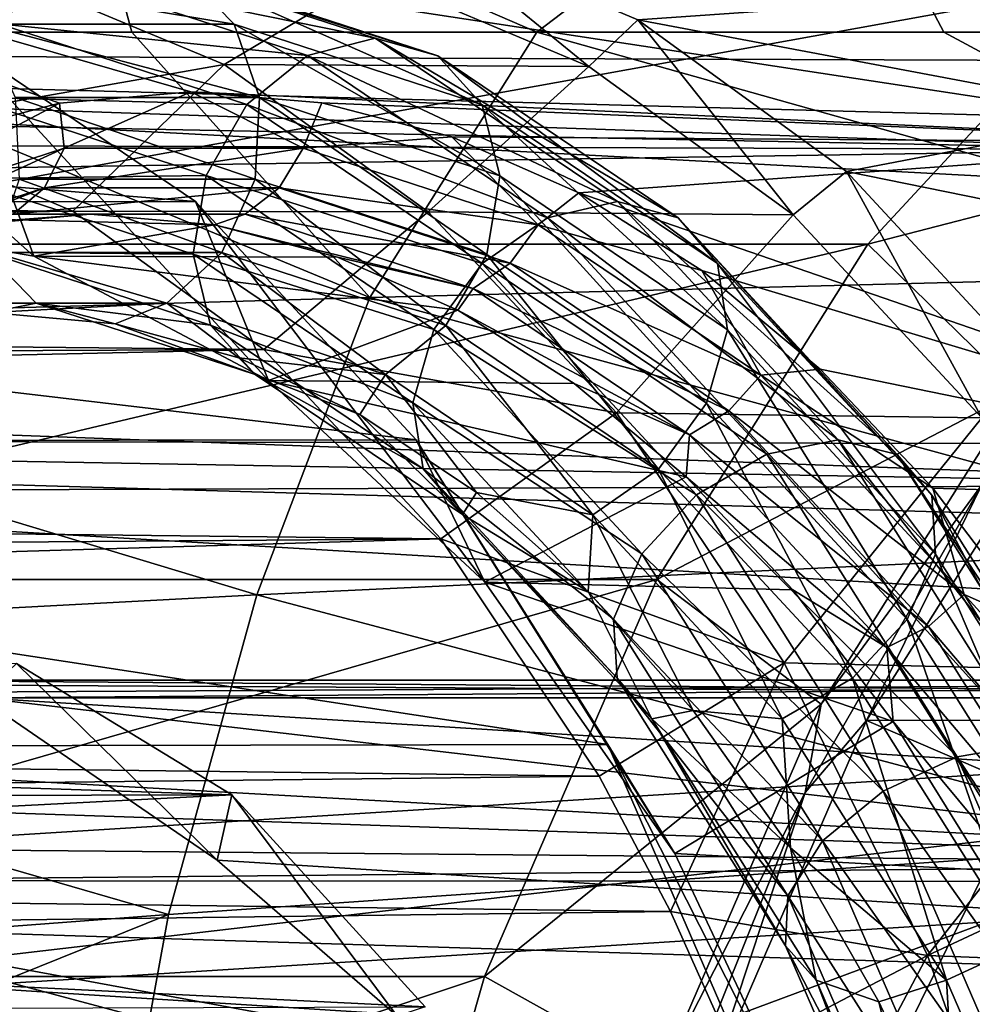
# Model space of a CAD drawing. Header units: metres. Extents: x -62 to 300, y -109 to 109.
# Tile 561 of 656: x 19.37 to 23.25, y 81.98 to 85.99. Entities that reach past the tile are written whole.
import ezdxf

# ---------------------------------------------------------------- set-up
doc = ezdxf.new("R2010")
doc.units = ezdxf.units.M
doc.layers.add('solid_500635', color=7, linetype='CONTINUOUS')

msp = doc.modelspace()

# ---------------------------------------------------------------- linework, layer by layer
at = {"layer": 'solid_500635'}
for points in [[(45.284416, 85.749969, 41.38866), (13.786213, 85.861916, 20.398926), (14.75779, 87.180328, 19.01137)], [(45.774132, 86.405113, 40.689274), (45.284416, 85.749969, 41.38866), (14.75779, 87.180328, 19.01137)], [(53.891048, 86.405159, 29.097116), (22.912306, 87.180328, 7.365515), (23.883883, 85.861916, 5.977959)], [(23.111261, 86.896255, 6.78439), (23.883883, 85.861916, 5.977959), (22.912306, 87.180328, 7.365515)], [(25.751873, 86.926674, 35.131981), (22.662125, 86.843613, 32.12516), (24.806189, 85.942436, 35.705383)], [(24.007668, 85.561462, 5.504189), (23.111261, 86.896255, 6.78439), (23.796761, 86.010376, 5.759778)], [(24.007668, 85.561462, 5.504189), (23.883883, 85.861916, 5.977959), (23.111261, 86.896255, 6.78439)], [(22.662125, 86.843613, 32.12516), (19.60792, 86.752777, 29.084585), (21.477915, 85.943077, 32.253216)], [(22.662125, 86.843613, 32.12516), (21.477915, 85.943077, 32.253216), (23.137787, 85.942902, 33.98703)], [(22.662125, 86.843613, 32.12516), (23.137787, 85.942902, 33.98703), (24.806189, 85.942436, 35.705383)], [(19.60792, 86.752777, 29.084585), (16.592623, 86.653954, 26.012072), (18.183853, 85.942154, 28.739462)], [(19.60792, 86.752777, 29.084585), (18.183853, 85.942154, 28.739462), (19.82659, 85.942833, 30.504011)], [(19.60792, 86.752777, 29.084585), (19.82659, 85.942833, 30.504011), (21.477915, 85.943077, 32.253216)], [(24.493191, 85.492897, 7.734545), (16.627766, 86.692307, 18.967535), (23.510683, 86.692307, 9.137711)], [(20.067253, 85.699829, 14.055439), (16.627766, 86.692307, 18.967535), (24.493191, 85.492897, 7.734545)], [(19.532404, 85.653267, 14.819282), (19.002319, 85.514015, 15.576322), (16.627766, 86.692307, 18.967535)], [(20.067253, 85.699829, 14.055439), (19.532404, 85.653267, 14.819282), (16.627766, 86.692307, 18.967535)], [(-2.72865, 86.390579, -10.952649), (23.289532, 86.628471, 7.711064), (24.127357, 85.464005, 6.514309)], [(-2.301803, 85.982353, -11.293748), (-2.72865, 86.390579, -10.952649), (24.127357, 85.464005, 6.514309)], [(21.691124, 85.803009, 11.387624), (20.993069, 86.371849, 12.733237), (20.812145, 86.174248, 12.642924)], [(23.514496, 86.107132, 9.132267), (20.993069, 86.371849, 12.733237), (21.890926, 85.99292, 11.450962)], [(21.691124, 85.803009, 11.387624), (21.890926, 85.99292, 11.450962), (20.993069, 86.371849, 12.733237)], [(18.059084, 86.257339, 11.518718), (18.430922, 85.199997, 12.90547), (19.426825, 85.028992, 11.483173)], [(19.09952, 85.918259, 10.03282), (18.059084, 86.257339, 11.518718), (19.426825, 85.028992, 11.483173)], [(19.779303, 86.257339, 12.723228), (20.81974, 85.918259, 11.23733), (19.51009, 86.184113, 12.543008)], [(21.074644, 85.846817, 11.440629), (20.81974, 85.918259, 11.23733), (19.779303, 86.257339, 12.723228)], [(21.074644, 85.846817, 11.440629), (19.779303, 86.257339, 12.723228), (20.041935, 86.183388, 12.915491)], [(18.256092, 85.977211, 13.877753), (18.459415, 86.184113, 14.043527), (19.51009, 86.184113, 12.543008)], [(19.284773, 85.977211, 12.408644), (18.256092, 85.977211, 13.877753), (19.51009, 86.184113, 12.543008)], [(18.764633, 85.558334, 11.339237), (20.203726, 85.810501, 10.374151), (19.328497, 86.176865, 11.624107)], [(18.991337, 86.183388, 14.4159), (19.216303, 85.975899, 14.549952), (20.244844, 85.975899, 13.081041)], [(20.041935, 86.183388, 12.915491), (18.991337, 86.183388, 14.4159), (20.244844, 85.975899, 13.081041)], [(19.284773, 85.977211, 12.408644), (19.51009, 86.184113, 12.543008), (20.542875, 85.847519, 11.068038)], [(20.812145, 86.174248, 12.642924), (19.328497, 86.176865, 11.624107), (20.203726, 85.810501, 10.374151)], [(20.81974, 85.918259, 11.23733), (20.542875, 85.847519, 11.068038), (19.51009, 86.184113, 12.543008)], [(20.041935, 86.183388, 12.915491), (20.244844, 85.975899, 13.081041), (21.255875, 85.6464, 11.637142)], [(21.074644, 85.846817, 11.440629), (20.041935, 86.183388, 12.915491), (21.255875, 85.6464, 11.637142)], [(17.905052, 85.077805, 20.630276), (22.827793, 85.078186, 24.076685), (23.817705, 86.146797, 22.662943)], [(18.895109, 86.146568, 19.216326), (17.905052, 85.077805, 20.630276), (23.817705, 86.146797, 22.662943)], [(21.691124, 85.803009, 11.387624), (20.812145, 86.174248, 12.642924), (20.203726, 85.810501, 10.374151)], [(23.817705, 86.146797, 22.662943), (22.827793, 85.078186, 24.076685), (24.364107, 85.47538, 22.637535)], [(23.945099, 85.605919, 8.517301), (23.514496, 86.107132, 9.132267), (21.890926, 85.99292, 11.450962)], [(-1.894141, 85.544899, -11.623657), (-2.301803, 85.982353, -11.293748), (24.127357, 85.464005, 6.514309)], [(19.149719, 85.677696, 12.347959), (19.284773, 85.977211, 12.408644), (20.295938, 85.647667, 10.964549)], [(19.216303, 85.975899, 14.549952), (19.350821, 85.676064, 14.610225), (20.34749, 85.676064, 13.186832)], [(20.244844, 85.975899, 13.081041), (19.216303, 85.975899, 14.549952), (20.34749, 85.676064, 13.186832)], [(20.295938, 85.647667, 10.964549), (19.284773, 85.977211, 12.408644), (20.542875, 85.847519, 11.068038)], [(20.244844, 85.975899, 13.081041), (20.34749, 85.676064, 13.186832), (21.32719, 85.356773, 11.787677)], [(21.255875, 85.6464, 11.637142), (20.244844, 85.975899, 13.081041), (21.32719, 85.356773, 11.787677)], [(22.523336, 85.197624, 10.199098), (21.890926, 85.99292, 11.450962), (21.691124, 85.803009, 11.387624)], [(23.945099, 85.605919, 8.517301), (21.890926, 85.99292, 11.450962), (22.740915, 85.374313, 10.237054)], [(22.523336, 85.197624, 10.199098), (22.740915, 85.374313, 10.237054), (21.890926, 85.99292, 11.450962)], [(18.183853, 85.942154, 28.739462), (16.713306, 84.742233, 28.482433), (20.797256, 84.860504, 32.793015)], [(19.82659, 85.942833, 30.504011), (18.183853, 85.942154, 28.739462), (20.797256, 84.860504, 32.793015)], [(21.477915, 85.943077, 32.253216), (19.82659, 85.942833, 30.504011), (20.797256, 84.860504, 32.793015)], [(21.477915, 85.943077, 32.253216), (20.797256, 84.860504, 32.793015), (24.951696, 84.967537, 37.033367)], [(23.137787, 85.942902, 33.98703), (21.477915, 85.943077, 32.253216), (24.951696, 84.967537, 37.033367)], [(24.806189, 85.942436, 35.705383), (23.137787, 85.942902, 33.98703), (24.951696, 84.967537, 37.033367)], [(11.812418, 85.916595, 4.923203), (19.09952, 85.918259, 10.03282), (20.086504, 85.251633, 8.62326)], [(12.801202, 85.247154, 3.511075), (11.812418, 85.916595, 4.923203), (20.086504, 85.251633, 8.62326)], [(19.09952, 85.918259, 10.03282), (19.426825, 85.028992, 11.483173), (20.384455, 84.52253, 10.115534)], [(20.086504, 85.251633, 8.62326), (19.09952, 85.918259, 10.03282), (20.384455, 84.52253, 10.115534)], [(20.81974, 85.918259, 11.23733), (21.806723, 85.251633, 9.827771), (20.542875, 85.847519, 11.068038)], [(22.054296, 85.185143, 10.04154), (21.806723, 85.251633, 9.827771), (20.81974, 85.918259, 11.23733)], [(22.054296, 85.185143, 10.04154), (20.81974, 85.918259, 11.23733), (21.074644, 85.846817, 11.440629)], [(44.412292, 84.229454, 42.634182), (12.952354, 84.282684, 21.589798), (13.786213, 85.861916, 20.398926)], [(44.829315, 85.022903, 42.038612), (44.412292, 84.229454, 42.634182), (13.786213, 85.861916, 20.398926)], [(45.284416, 85.749969, 41.38866), (44.829315, 85.022903, 42.038612), (13.786213, 85.861916, 20.398926)], [(20.295938, 85.647667, 10.964549), (20.542875, 85.847519, 11.068038), (21.5226, 85.185799, 9.668846)], [(21.806723, 85.251633, 9.827771), (21.5226, 85.185799, 9.668846), (20.542875, 85.847519, 11.068038)], [(21.074644, 85.846817, 11.440629), (21.255875, 85.6464, 11.637142), (22.214962, 84.998619, 10.267424)], [(22.054296, 85.185143, 10.04154), (21.074644, 85.846817, 11.440629), (22.214962, 84.998619, 10.267424)], [(19.586954, 85.212563, 10.164844), (20.203726, 85.810501, 10.374151), (18.764633, 85.558334, 11.339237)], [(19.586954, 85.212563, 10.164844), (21.035295, 85.20993, 9.186547), (20.203726, 85.810501, 10.374151)], [(21.691124, 85.803009, 11.387624), (20.203726, 85.810501, 10.374151), (21.035295, 85.20993, 9.186547)], [(22.523336, 85.197624, 10.199098), (21.691124, 85.803009, 11.387624), (21.035295, 85.20993, 9.186547)], [(19.550699, 85.469376, 14.726799), (19.532404, 85.653267, 14.819282), (20.067253, 85.699829, 14.055439)], [(19.550699, 85.469376, 14.726799), (20.067253, 85.699829, 14.055439), (20.525398, 85.469376, 13.334785)], [(20.602123, 85.653946, 13.291565), (20.067253, 85.699829, 14.055439), (24.493191, 85.492897, 7.734545)], [(20.525398, 85.469376, 13.334785), (20.067253, 85.699829, 14.055439), (20.602123, 85.653946, 13.291565)], [(18.592596, 85.157127, 16.095112), (19.002319, 85.514015, 15.576322), (19.532404, 85.653267, 14.819282)], [(18.592596, 85.157127, 16.095112), (19.532404, 85.653267, 14.819282), (19.550699, 85.469376, 14.726799)], [(19.131729, 85.345016, 12.372996), (19.149719, 85.677696, 12.347959), (20.129589, 85.358353, 10.948559)], [(20.129589, 85.358353, 10.948559), (19.149719, 85.677696, 12.347959), (20.295938, 85.647667, 10.964549)], [(19.350821, 85.676064, 14.610225), (19.368196, 85.343384, 14.584757), (20.329502, 85.343384, 13.21187)], [(20.34749, 85.676064, 13.186832), (19.350821, 85.676064, 14.610225), (20.329502, 85.343384, 13.21187)], [(20.34749, 85.676064, 13.186832), (20.329502, 85.343384, 13.21187), (21.274439, 85.035423, 11.862359)], [(21.32719, 85.356773, 11.787677), (20.34749, 85.676064, 13.186832), (21.274439, 85.035423, 11.862359)], [(20.525398, 85.469376, 13.334785), (20.602123, 85.653946, 13.291565), (21.132277, 85.515366, 12.534429)], [(21.132277, 85.515366, 12.534429), (20.602123, 85.653946, 13.291565), (24.493191, 85.492897, 7.734545)], [(20.129589, 85.358353, 10.948559), (20.295938, 85.647667, 10.964549), (21.255156, 84.999794, 9.594645)], [(21.255156, 84.999794, 9.594645), (20.295938, 85.647667, 10.964549), (21.5226, 85.185799, 9.668846)], [(21.255875, 85.6464, 11.637142), (21.32719, 85.356773, 11.787677), (22.256557, 84.729065, 10.460402)], [(22.214962, 84.998619, 10.267424), (21.255875, 85.6464, 11.637142), (22.256557, 84.729065, 10.460402)], [(24.351368, 85.047462, 7.937088), (23.945099, 85.605919, 8.517301), (22.740915, 85.374313, 10.237054)], [(19.586954, 85.212563, 10.164844), (18.764633, 85.558334, 11.339237), (-4.004387, 85.387337, -5.613547)], [(-1.499035, 85.070145, -11.945883), (-1.894141, 85.544899, -11.623657), (24.127357, 85.464005, 6.514309)], [(20.525398, 85.469376, 13.334785), (21.132277, 85.515366, 12.534429), (21.4835, 85.157127, 11.966473)], [(21.649763, 85.287003, 11.79538), (21.132277, 85.515366, 12.534429), (24.493191, 85.492897, 7.734545)], [(21.4835, 85.157127, 11.966473), (21.132277, 85.515366, 12.534429), (21.649763, 85.287003, 11.79538)], [(21.649763, 85.287003, 11.79538), (24.493191, 85.492897, 7.734545), (25.341614, 84.013763, 6.522871)], [(-1.499035, 85.070145, -11.945883), (24.127357, 85.464005, 6.514309), (24.855572, 84.094559, 5.474097)], [(19.550699, 85.469376, 14.726799), (19.470392, 85.307716, 14.652281), (18.529181, 85.000969, 15.99647)], [(18.592596, 85.157127, 16.095112), (19.550699, 85.469376, 14.726799), (18.529181, 85.000969, 15.99647)], [(20.525398, 85.469376, 13.334785), (20.427906, 85.307716, 13.284808), (19.470392, 85.307716, 14.652281)], [(19.550699, 85.469376, 14.726799), (20.525398, 85.469376, 13.334785), (19.470392, 85.307716, 14.652281)], [(20.525398, 85.469376, 13.334785), (21.4835, 85.157127, 11.966473), (20.427906, 85.307716, 13.284808)], [(22.827793, 85.078186, 24.076685), (23.440697, 84.478302, 23.956303), (24.364107, 85.47538, 22.637535)], [(19.586954, 85.212563, 10.164844), (-4.004387, 85.387337, -5.613547), (-3.577509, 85.166283, -6.223191)], [(23.293028, 84.369514, 9.09984), (22.740915, 85.374313, 10.237054), (22.523336, 85.197624, 10.199098)], [(24.351368, 85.047462, 7.937088), (22.740915, 85.374313, 10.237054), (23.52545, 84.529396, 9.116622)], [(23.293028, 84.369514, 9.09984), (23.52545, 84.529396, 9.116622), (22.740915, 85.374313, 10.237054)], [(20.076838, 85.037003, 11.023241), (19.131729, 85.345016, 12.372996), (20.129589, 85.358353, 10.948559)], [(19.234375, 85.045181, 12.478787), (19.131729, 85.345016, 12.372996), (20.076838, 85.037003, 11.023241)], [(19.368196, 85.343384, 14.584757), (19.26498, 85.043869, 14.478603), (20.194448, 85.043869, 13.151185)], [(20.329502, 85.343384, 13.21187), (19.368196, 85.343384, 14.584757), (20.194448, 85.043869, 13.151185)], [(20.076838, 85.037003, 11.023241), (20.129589, 85.358353, 10.948559), (21.059118, 84.730537, 9.621054)], [(21.059118, 84.730537, 9.621054), (20.129589, 85.358353, 10.948559), (21.255156, 84.999794, 9.594645)], [(20.329502, 85.343384, 13.21187), (20.194448, 85.043869, 13.151185), (21.108089, 84.746109, 11.84637)], [(21.274439, 85.035423, 11.862359), (20.329502, 85.343384, 13.21187), (21.108089, 84.746109, 11.84637)], [(21.32719, 85.356773, 11.787677), (21.274439, 85.035423, 11.862359), (22.17083, 84.429985, 10.58218)], [(22.256557, 84.729065, 10.460402), (21.32719, 85.356773, 11.787677), (22.17083, 84.429985, 10.58218)], [(19.470392, 85.307716, 14.652281), (19.343069, 85.199783, 14.550919), (18.413136, 84.896713, 15.879001)], [(18.529181, 85.000969, 15.99647), (19.470392, 85.307716, 14.652281), (18.413136, 84.896713, 15.879001)], [(20.427906, 85.307716, 13.284808), (20.28911, 85.199783, 13.199832), (19.343069, 85.199783, 14.550919)], [(19.470392, 85.307716, 14.652281), (20.427906, 85.307716, 13.284808), (19.343069, 85.199783, 14.550919)], [(20.427906, 85.307716, 13.284808), (21.369118, 85.000969, 11.940619), (20.28911, 85.199783, 13.199832)], [(21.4835, 85.157127, 11.966473), (21.369118, 85.000969, 11.940619), (20.427906, 85.307716, 13.284808)], [(12.801202, 85.247154, 3.511075), (20.086504, 85.251633, 8.62326), (20.986423, 84.280174, 7.338042)], [(20.086504, 85.251633, 8.62326), (20.384455, 84.52253, 10.115534), (21.267014, 83.700081, 8.855111)], [(20.986423, 84.280174, 7.338042), (20.086504, 85.251633, 8.62326), (21.267014, 83.700081, 8.855111)], [(21.4835, 85.157127, 11.966473), (21.649763, 85.287003, 11.79538), (22.151621, 84.970581, 11.078652)], [(21.806723, 85.251633, 9.827771), (22.706644, 84.280174, 8.542552), (21.5226, 85.185799, 9.668846)], [(22.151621, 84.970581, 11.078652), (21.649763, 85.287003, 11.79538), (25.341614, 84.013763, 6.522871)], [(22.947533, 84.220901, 8.765866), (22.706644, 84.280174, 8.542552), (21.806723, 85.251633, 9.827771)], [(22.947533, 84.220901, 8.765866), (21.806723, 85.251633, 9.827771), (22.054296, 85.185143, 10.04154)], [(19.586954, 85.212563, 10.164844), (-3.577509, 85.166283, -6.223191), (-3.165653, 84.885925, -6.811382)], [(20.365499, 84.648453, 9.052946), (19.586954, 85.212563, 10.164844), (-3.165653, 84.885925, -6.811382)], [(13.702264, 84.271873, 2.224225), (12.801202, 85.247154, 3.511075), (20.986423, 84.280174, 7.338042)], [(20.365499, 84.648453, 9.052946), (21.035295, 85.20993, 9.186547), (19.586954, 85.212563, 10.164844)], [(17.435019, 85.028992, 14.327766), (19.15111, 85.155731, 14.492105), (19.657766, 85.199997, 13.768523)], [(18.430922, 85.199997, 12.90547), (17.435019, 85.028992, 14.327766), (19.657766, 85.199997, 13.768523)], [(18.430922, 85.199997, 12.90547), (19.657766, 85.199997, 13.768523), (20.164446, 85.15638, 13.04491)], [(19.426825, 85.028992, 11.483173), (18.430922, 85.199997, 12.90547), (20.164446, 85.15638, 13.04491)], [(19.343069, 85.199783, 14.550919), (19.657766, 85.199997, 13.768523), (19.15111, 85.155731, 14.492105)], [(19.343069, 85.199783, 14.550919), (20.28911, 85.199783, 13.199832), (19.657766, 85.199997, 13.768523)], [(20.28911, 85.199783, 13.199832), (20.164446, 85.15638, 13.04491), (19.657766, 85.199997, 13.768523)], [(20.28911, 85.199783, 13.199832), (21.219044, 84.896713, 11.87175), (20.164446, 85.15638, 13.04491)], [(21.369118, 85.000969, 11.940619), (21.219044, 84.896713, 11.87175), (20.28911, 85.199783, 13.199832)], [(20.365499, 84.648453, 9.052946), (21.802734, 84.389946, 8.09053), (21.035295, 85.20993, 9.186547)], [(22.523336, 85.197624, 10.199098), (21.035295, 85.20993, 9.186547), (21.802734, 84.389946, 8.09053)], [(21.255156, 84.999794, 9.594645), (21.5226, 85.185799, 9.668846), (22.415903, 84.221481, 8.393079)], [(22.706644, 84.280174, 8.542552), (22.415903, 84.221481, 8.393079), (21.5226, 85.185799, 9.668846)], [(23.293028, 84.369514, 9.09984), (22.523336, 85.197624, 10.199098), (21.802734, 84.389946, 8.09053)], [(22.054296, 85.185143, 10.04154), (22.214962, 84.998619, 10.267424), (23.089445, 84.054619, 9.018531)], [(22.947533, 84.220901, 8.765866), (22.054296, 85.185143, 10.04154), (23.089445, 84.054619, 9.018531)], [(19.426825, 85.028992, 11.483173), (20.164446, 85.15638, 13.04491), (20.665815, 85.025414, 12.328879)], [(21.219044, 84.896713, 11.87175), (20.665815, 85.025414, 12.328879), (20.164446, 85.15638, 13.04491)], [(21.4835, 85.157127, 11.966473), (22.39238, 84.543251, 10.668458), (21.369118, 85.000969, 11.940619)], [(21.4835, 85.157127, 11.966473), (22.151621, 84.970581, 11.078652), (22.39238, 84.543251, 10.668458)], [(-1.116693, 84.554817, -12.259516), (-1.499035, 85.070145, -11.945883), (24.855572, 84.094559, 5.474097)], [(17.044989, 83.710869, 21.858574), (21.967361, 83.710655, 25.305508), (22.827793, 85.078186, 24.076685)], [(17.905052, 85.077805, 20.630276), (17.044989, 83.710869, 21.858574), (22.827793, 85.078186, 24.076685)], [(22.827793, 85.078186, 24.076685), (21.967361, 83.710655, 25.305508), (23.440697, 84.478302, 23.956303)], [(19.437286, 84.8377, 12.644338), (18.529734, 84.8377, 13.940456), (19.234375, 85.045181, 12.478787)], [(19.26498, 85.043869, 14.478603), (19.061655, 84.836975, 14.312829), (19.96913, 84.836975, 13.016821)], [(20.148155, 84.747375, 11.173776), (19.234375, 85.045181, 12.478787), (20.076838, 85.037003, 11.023241)], [(19.437286, 84.8377, 12.644338), (19.234375, 85.045181, 12.478787), (20.148155, 84.747375, 11.173776)], [(20.194448, 85.043869, 13.151185), (19.26498, 85.043869, 14.478603), (19.96913, 84.836975, 13.016821)], [(19.426825, 85.028992, 11.483173), (20.665815, 85.025414, 12.328879), (21.156179, 84.808968, 11.628568)], [(20.384455, 84.52253, 10.115534), (19.426825, 85.028992, 11.483173), (21.156179, 84.808968, 11.628568)], [(20.194448, 85.043869, 13.151185), (19.96913, 84.836975, 13.016821), (20.861153, 84.546257, 11.74288)], [(20.973391, 84.43145, 9.742831), (20.076838, 85.037003, 11.023241), (21.059118, 84.730537, 9.621054)], [(20.148155, 84.747375, 11.173776), (20.076838, 85.037003, 11.023241), (20.973391, 84.43145, 9.742831)], [(21.108089, 84.746109, 11.84637), (20.194448, 85.043869, 13.151185), (20.861153, 84.546257, 11.74288)], [(21.219044, 84.896713, 11.87175), (21.156179, 84.808968, 11.628568), (20.665815, 85.025414, 12.328879)], [(21.274439, 85.035423, 11.862359), (21.108089, 84.746109, 11.84637), (21.974792, 84.160728, 10.608589)], [(22.17083, 84.429985, 10.58218), (21.274439, 85.035423, 11.862359), (21.974792, 84.160728, 10.608589)], [(21.059118, 84.730537, 9.621054), (21.255156, 84.999794, 9.594645), (22.129759, 84.055664, 8.345583)], [(21.369118, 85.000969, 11.940619), (22.261974, 84.397926, 10.665489), (21.219044, 84.896713, 11.87175)], [(22.129759, 84.055664, 8.345583), (21.255156, 84.999794, 9.594645), (22.415903, 84.221481, 8.393079)], [(22.39238, 84.543251, 10.668458), (22.261974, 84.397926, 10.665489), (21.369118, 85.000969, 11.940619)], [(22.6336, 84.568855, 10.390315), (22.151621, 84.970581, 11.078652), (25.341614, 84.013763, 6.522871)], [(22.39238, 84.543251, 10.668458), (22.151621, 84.970581, 11.078652), (22.6336, 84.568855, 10.390315)], [(22.214962, 84.998619, 10.267424), (22.256557, 84.729065, 10.460402), (23.103943, 83.814316, 9.250211)], [(23.089445, 84.054619, 9.018531), (22.214962, 84.998619, 10.267424), (23.103943, 83.814316, 9.250211)], [(24.951696, 84.967537, 37.033367), (20.797256, 84.860504, 32.793015), (24.511662, 83.846779, 37.589207)], [(21.219044, 84.896713, 11.87175), (22.1012, 84.300888, 10.611898), (21.156179, 84.808968, 11.628568)], [(22.261974, 84.397926, 10.665489), (22.1012, 84.300888, 10.611898), (21.219044, 84.896713, 11.87175)], [(20.365499, 84.648453, 9.052946), (-3.165653, 84.885925, -6.811382), (-2.765094, 84.544151, -7.38344)], [(20.797256, 84.860504, 32.793015), (16.713306, 84.742233, 28.482433), (20.336916, 83.647575, 33.376198)], [(20.797256, 84.860504, 32.793015), (20.336916, 83.647575, 33.376198), (24.511662, 83.846779, 37.589207)], [(19.250072, 84.800003, 13.479046), (18.529734, 84.8377, 13.940456), (19.437286, 84.8377, 12.644338)], [(19.96913, 84.836975, 13.016821), (19.061655, 84.836975, 14.312829), (19.250072, 84.800003, 13.479046)], [(19.759691, 84.753433, 12.751236), (19.250072, 84.800003, 13.479046), (19.437286, 84.8377, 12.644338)], [(19.96913, 84.836975, 13.016821), (19.250072, 84.800003, 13.479046), (19.759691, 84.753433, 12.751236)], [(20.329386, 84.546959, 11.370289), (19.437286, 84.8377, 12.644338), (20.148155, 84.747375, 11.173776)], [(19.759691, 84.753433, 12.751236), (19.437286, 84.8377, 12.644338), (20.329386, 84.546959, 11.370289)], [(19.96913, 84.836975, 13.016821), (19.759691, 84.753433, 12.751236), (20.263725, 84.614258, 12.031401)], [(20.861153, 84.546257, 11.74288), (19.96913, 84.836975, 13.016821), (20.263725, 84.614258, 12.031401)], [(20.384455, 84.52253, 10.115534), (21.156179, 84.808968, 11.628568), (21.631336, 84.509346, 10.949974)], [(22.1012, 84.300888, 10.611898), (21.631336, 84.509346, 10.949974), (21.156179, 84.808968, 11.628568)], [(16.713306, 84.742233, 28.482433), (16.230354, 83.42955, 29.094746), (20.336916, 83.647575, 33.376198)], [(20.263725, 84.614258, 12.031401), (19.759691, 84.753433, 12.751236), (20.329386, 84.546959, 11.370289)], [(21.014988, 84.161903, 9.93581), (20.148155, 84.747375, 11.173776), (20.973391, 84.43145, 9.742831)], [(20.329386, 84.546959, 11.370289), (20.148155, 84.747375, 11.173776), (21.014988, 84.161903, 9.93581)], [(21.108089, 84.746109, 11.84637), (20.861153, 84.546257, 11.74288), (21.707348, 83.974724, 10.534389)], [(20.973391, 84.43145, 9.742831), (21.059118, 84.730537, 9.621054), (21.906652, 83.815628, 8.41065)], [(21.906652, 83.815628, 8.41065), (21.059118, 84.730537, 9.621054), (22.129759, 84.055664, 8.345583)], [(21.974792, 84.160728, 10.608589), (21.108089, 84.746109, 11.84637), (21.707348, 83.974724, 10.534389)], [(22.256557, 84.729065, 10.460402), (22.17083, 84.429985, 10.58218), (22.98815, 83.547691, 9.414928)], [(23.103943, 83.814316, 9.250211), (22.256557, 84.729065, 10.460402), (22.98815, 83.547691, 9.414928)], [(20.365499, 84.648453, 9.052946), (-2.765094, 84.544151, -7.38344), (-2.382641, 84.147453, -7.92964)], [(21.086514, 83.875786, 8.023195), (20.365499, 84.648453, 9.052946), (-2.382641, 84.147453, -7.92964)], [(20.756655, 84.38398, 11.327425), (20.263725, 84.614258, 12.031401), (20.329386, 84.546959, 11.370289)], [(20.861153, 84.546257, 11.74288), (20.263725, 84.614258, 12.031401), (20.756655, 84.38398, 11.327425)], [(21.086514, 83.875786, 8.023195), (21.802734, 84.389946, 8.09053), (20.365499, 84.648453, 9.052946)], [(22.39238, 84.543251, 10.668458), (22.6336, 84.568855, 10.390315), (23.0926, 84.082558, 9.734797)], [(23.0926, 84.082558, 9.734797), (22.6336, 84.568855, 10.390315), (25.341614, 84.013763, 6.522871)], [(-0.756004, 84.009323, -12.556113), (-1.116693, 84.554817, -12.259516), (24.855572, 84.094559, 5.474097)], [(21.175652, 83.975372, 10.161695), (20.329386, 84.546959, 11.370289), (21.014988, 84.161903, 9.93581)], [(20.756655, 84.38398, 11.327425), (20.329386, 84.546959, 11.370289), (21.175652, 83.975372, 10.161695)], [(20.861153, 84.546257, 11.74288), (20.756655, 84.38398, 11.327425), (21.233076, 84.06514, 10.647023)], [(21.707348, 83.974724, 10.534389), (20.861153, 84.546257, 11.74288), (21.233076, 84.06514, 10.647023)], [(22.39238, 84.543251, 10.668458), (23.221085, 83.648666, 9.484943), (22.261974, 84.397926, 10.665489)], [(22.39238, 84.543251, 10.668458), (23.0926, 84.082558, 9.734797), (23.221085, 83.648666, 9.484943)], [(20.384455, 84.52253, 10.115534), (21.631336, 84.509346, 10.949974), (22.08725, 84.129227, 10.298861)], [(21.267014, 83.700081, 8.855111), (20.384455, 84.52253, 10.115534), (22.08725, 84.129227, 10.298861)], [(22.1012, 84.300888, 10.611898), (22.08725, 84.129227, 10.298861), (21.631336, 84.509346, 10.949974)], [(21.967361, 83.710655, 25.305508), (22.638308, 83.202194, 25.102234), (23.440697, 84.478302, 23.956303)], [(23.292629, 84.095879, 24.295393), (23.440697, 84.478302, 23.956303), (22.638308, 83.202194, 25.102234)], [(21.790857, 83.549004, 8.575368), (20.973391, 84.43145, 9.742831), (21.906652, 83.815628, 8.41065)], [(21.014988, 84.161903, 9.93581), (20.973391, 84.43145, 9.742831), (21.790857, 83.549004, 8.575368)], [(22.17083, 84.429985, 10.58218), (21.974792, 84.160728, 10.608589), (22.765043, 83.307655, 9.479996)], [(22.98815, 83.547691, 9.414928), (22.17083, 84.429985, 10.58218), (22.765043, 83.307655, 9.479996)], [(21.233076, 84.06514, 10.647023), (20.756655, 84.38398, 11.327425), (21.175652, 83.975372, 10.161695)], [(21.086514, 83.875786, 8.023195), (22.487154, 83.370728, 7.113076), (21.802734, 84.389946, 8.09053)], [(23.293028, 84.369514, 9.09984), (21.802734, 84.389946, 8.09053), (22.487154, 83.370728, 7.113076)], [(22.261974, 84.397926, 10.665489), (23.076069, 83.519112, 9.50284), (22.1012, 84.300888, 10.611898)], [(23.221085, 83.648666, 9.484943), (23.076069, 83.519112, 9.50284), (22.261974, 84.397926, 10.665489)], [(23.981764, 83.335007, 8.11623), (23.293028, 84.369514, 9.09984), (22.487154, 83.370728, 7.113076)], [(23.617153, 84.398514, 24.006269), (22.822592, 83.134857, 25.14102), (26.942467, 83.138008, 28.022276)], [(23.292629, 84.095879, 24.295393), (22.822592, 83.134857, 25.14102), (23.617153, 84.398514, 24.006269)], [(22.1012, 84.300888, 10.611898), (22.90554, 83.43261, 9.463181), (22.08725, 84.129227, 10.298861)], [(23.076069, 83.519112, 9.50284), (22.90554, 83.43261, 9.463181), (22.1012, 84.300888, 10.611898)], [(43.704865, 82.468018, 43.644497), (12.278961, 82.485703, 22.551504), (12.952354, 84.282684, 21.589798)], [(44.036522, 83.375664, 43.170837), (43.704865, 82.468018, 43.644497), (12.952354, 84.282684, 21.589798)], [(44.412292, 84.229454, 42.634182), (44.036522, 83.375664, 43.170837), (12.952354, 84.282684, 21.589798)], [(13.702264, 84.271873, 2.224225), (20.986423, 84.280174, 7.338042), (21.768635, 83.036957, 6.220929)], [(14.484854, 83.02417, 1.106569), (13.702264, 84.271873, 2.224225), (21.768635, 83.036957, 6.220929)], [(20.986423, 84.280174, 7.338042), (21.267014, 83.700081, 8.855111), (22.040581, 82.593254, 7.750341)], [(21.768635, 83.036957, 6.220929), (20.986423, 84.280174, 7.338042), (22.040581, 82.593254, 7.750341)], [(22.706644, 84.280174, 8.542552), (23.488853, 83.036957, 7.42544), (22.415903, 84.221481, 8.393079)], [(23.723934, 82.986916, 7.657051), (23.488853, 83.036957, 7.42544), (22.706644, 84.280174, 8.542552)], [(23.723934, 82.986916, 7.657051), (22.706644, 84.280174, 8.542552), (22.947533, 84.220901, 8.765866)], [(22.129759, 84.055664, 8.345583), (22.415903, 84.221481, 8.393079), (23.19236, 82.987411, 7.284182)], [(23.488853, 83.036957, 7.42544), (23.19236, 82.987411, 7.284182), (22.415903, 84.221481, 8.393079)], [(22.947533, 84.220901, 8.765866), (23.089445, 84.054619, 9.018531), (23.849548, 82.846542, 7.932993)], [(23.723934, 82.986916, 7.657051), (22.947533, 84.220901, 8.765866), (23.849548, 82.846542, 7.932993)], [(21.086514, 83.875786, 8.023195), (-2.382641, 84.147453, -7.92964), (-2.022785, 83.699181, -8.443567)], [(21.805355, 83.308701, 8.807048), (21.014988, 84.161903, 9.93581), (21.790857, 83.549004, 8.575368)], [(21.175652, 83.975372, 10.161695), (21.014988, 84.161903, 9.93581), (21.805355, 83.308701, 8.807048)], [(21.267014, 83.700081, 8.855111), (22.08725, 84.129227, 10.298861), (22.522417, 83.668793, 9.677379)], [(21.974792, 84.160728, 10.608589), (21.707348, 83.974724, 10.534389), (22.478899, 83.141838, 9.4325)], [(22.765043, 83.307655, 9.479996), (21.974792, 84.160728, 10.608589), (22.478899, 83.141838, 9.4325)], [(22.90554, 83.43261, 9.463181), (22.522417, 83.668793, 9.677379), (22.08725, 84.129227, 10.298861)], [(-0.756004, 84.009323, -12.556113), (24.855572, 84.094559, 5.474097), (25.458883, 82.551231, 4.612292)], [(22.573158, 82.841515, 25.322905), (22.822592, 83.134857, 25.14102), (23.292629, 84.095879, 24.295393)], [(22.573158, 82.841515, 25.322905), (23.292629, 84.095879, 24.295393), (22.638308, 83.202194, 25.102234)], [(21.687773, 83.661217, 9.99765), (21.233076, 84.06514, 10.647023), (21.175652, 83.975372, 10.161695)], [(21.707348, 83.974724, 10.534389), (21.233076, 84.06514, 10.647023), (21.687773, 83.661217, 9.99765)], [(21.906652, 83.815628, 8.41065), (22.129759, 84.055664, 8.345583), (22.889963, 82.847427, 7.259898)], [(22.889963, 82.847427, 7.259898), (22.129759, 84.055664, 8.345583), (23.19236, 82.987411, 7.284182)], [(23.089445, 84.054619, 9.018531), (23.103943, 83.814316, 9.250211), (23.840492, 82.643677, 8.198311)], [(23.849548, 82.846542, 7.932993), (23.089445, 84.054619, 9.018531), (23.840492, 82.643677, 8.198311)], [(23.525097, 83.515091, 9.117126), (23.0926, 84.082558, 9.734797), (25.341614, 84.013763, 6.522871)], [(23.221085, 83.648666, 9.484943), (23.0926, 84.082558, 9.734797), (23.525097, 83.515091, 9.117126)], [(-0.411971, 83.425827, -12.837521), (-0.756004, 84.009323, -12.556113), (25.458883, 82.551231, 4.612292)], [(21.947268, 83.142418, 9.059712), (21.175652, 83.975372, 10.161695), (21.805355, 83.308701, 8.807048)], [(21.687773, 83.661217, 9.99765), (21.175652, 83.975372, 10.161695), (21.947268, 83.142418, 9.059712)], [(21.707348, 83.974724, 10.534389), (21.687773, 83.661217, 9.99765), (22.115761, 83.176643, 9.386419)], [(22.478899, 83.141838, 9.4325), (21.707348, 83.974724, 10.534389), (22.115761, 83.176643, 9.386419)], [(21.086514, 83.875786, 8.023195), (-2.022785, 83.699181, -8.443567), (-1.682472, 83.196312, -8.929585)], [(21.733072, 82.908447, 7.099827), (21.086514, 83.875786, 8.023195), (-1.682472, 83.196312, -8.929585)], [(24.511662, 83.846779, 37.589207), (20.336916, 83.647575, 33.376198), (24.169827, 82.63076, 38.040863)], [(21.733072, 82.908447, 7.099827), (22.487154, 83.370728, 7.113076), (21.086514, 83.875786, 8.023195)], [(21.790857, 83.549004, 8.575368), (21.906652, 83.815628, 8.41065), (22.643328, 82.644783, 7.358568)], [(22.643328, 82.644783, 7.358568), (21.906652, 83.815628, 8.41065), (22.889963, 82.847427, 7.259898)], [(23.103943, 83.814316, 9.250211), (22.98815, 83.547691, 9.414928), (23.698563, 82.418587, 8.400352)], [(23.840492, 82.643677, 8.198311), (23.103943, 83.814316, 9.250211), (23.698563, 82.418587, 8.400352)], [(17.044989, 83.710869, 21.858574), (16.343422, 82.091156, 22.860516), (21.967361, 83.710655, 25.305508)], [(16.343422, 82.091156, 22.860516), (21.265711, 82.090752, 26.30757), (21.967361, 83.710655, 25.305508)], [(21.967361, 83.710655, 25.305508), (21.265711, 82.090752, 26.30757), (22.638308, 83.202194, 25.102234)], [(21.267014, 83.700081, 8.855111), (22.522417, 83.668793, 9.677379), (22.931532, 83.131569, 9.093102)], [(22.040581, 82.593254, 7.750341), (21.267014, 83.700081, 8.855111), (22.931532, 83.131569, 9.093102)], [(20.336916, 83.647575, 33.376198), (16.230354, 83.42955, 29.094746), (19.977139, 82.344818, 33.852417)], [(20.336916, 83.647575, 33.376198), (19.977139, 82.344818, 33.852417), (24.169827, 82.63076, 38.040863)], [(22.115761, 83.176643, 9.386419), (21.687773, 83.661217, 9.99765), (21.947268, 83.142418, 9.059712)], [(22.90554, 83.43261, 9.463181), (22.931532, 83.131569, 9.093102), (22.522417, 83.668793, 9.677379)], [(23.221085, 83.648666, 9.484943), (23.941397, 82.50383, 8.456233), (23.076069, 83.519112, 9.50284)], [(23.221085, 83.648666, 9.484943), (23.525097, 83.515091, 9.117126), (23.922407, 82.873505, 8.549708)], [(23.221085, 83.648666, 9.484943), (23.922407, 82.873505, 8.549708), (23.941397, 82.50383, 8.456233)], [(22.5014, 82.419693, 7.560609), (21.790857, 83.549004, 8.575368), (22.643328, 82.644783, 7.358568)], [(21.805355, 83.308701, 8.807048), (21.790857, 83.549004, 8.575368), (22.5014, 82.419693, 7.560609)], [(22.98815, 83.547691, 9.414928), (22.765043, 83.307655, 9.479996), (23.451927, 82.215942, 8.499022)], [(23.698563, 82.418587, 8.400352), (22.98815, 83.547691, 9.414928), (23.451927, 82.215942, 8.499022)], [(23.076069, 83.519112, 9.50284), (23.783682, 82.394455, 8.492266), (22.90554, 83.43261, 9.463181)], [(23.941397, 82.50383, 8.456233), (23.783682, 82.394455, 8.492266), (23.076069, 83.519112, 9.50284)], [(-0.076866, 82.781021, -13.111382), (-0.411971, 83.425827, -12.837521), (25.458883, 82.551231, 4.612292)], [(16.230354, 83.42955, 29.094746), (15.850821, 82.032776, 29.597347), (19.977139, 82.344818, 33.852417)], [(22.90554, 83.43261, 9.463181), (23.604673, 82.321434, 8.464716), (22.931532, 83.131569, 9.093102)], [(23.783682, 82.394455, 8.492266), (23.604673, 82.321434, 8.464716), (22.90554, 83.43261, 9.463181)], [(11.221674, 83.131844, 4.895151), (20.235195, 82.832024, 10.328698), (19.356258, 83.368225, 11.583951)], [(20.175245, 82.566238, 11.506398), (19.209286, 83.228203, 12.229712), (19.356258, 83.368225, 11.583951)], [(20.175245, 82.566238, 11.506398), (19.356258, 83.368225, 11.583951), (20.235195, 82.832024, 10.328698)], [(22.023312, 82.356941, 6.685385), (22.487154, 83.370728, 7.113076), (21.733072, 82.908447, 7.099827)], [(22.023312, 82.356941, 6.685385), (23.07169, 82.177376, 6.278273), (22.487154, 83.370728, 7.113076)], [(23.981764, 83.335007, 8.11623), (22.487154, 83.370728, 7.113076), (23.07169, 82.177376, 6.278273)], [(24.290302, 82.746437, 7.675634), (23.981764, 83.335007, 8.11623), (23.07169, 82.177376, 6.278273)], [(14.990313, 83.228203, 11.717104), (27.277594, 83.228203, 20.320751), (27.85117, 83.300003, 19.501598)], [(14.990313, 83.228203, 11.717104), (27.85117, 83.300003, 19.501598), (15.563889, 83.300003, 10.897952)], [(15.563889, 83.300003, 10.897952), (27.85117, 83.300003, 19.501598), (28.424746, 83.228203, 18.682447)], [(15.563889, 83.300003, 10.897952), (28.424746, 83.228203, 18.682447), (16.137465, 83.228203, 10.0788)], [(28.301537, 83.228203, 21.037724), (18.062132, 83.228203, 13.868016), (18.63571, 83.300003, 13.048864)], [(28.875113, 83.300003, 20.218573), (18.63571, 83.300003, 13.048864), (19.209286, 83.228203, 12.229712)], [(28.875113, 83.300003, 20.218573), (28.301537, 83.228203, 21.037724), (18.63571, 83.300003, 13.048864)], [(28.875113, 83.300003, 20.218573), (19.209286, 83.228203, 12.229712), (29.44869, 83.228203, 19.39942)], [(22.492344, 82.216827, 7.825927), (21.805355, 83.308701, 8.807048), (22.5014, 82.419693, 7.560609)], [(21.947268, 83.142418, 9.059712), (21.805355, 83.308701, 8.807048), (22.492344, 82.216827, 7.825927)], [(22.765043, 83.307655, 9.479996), (22.478899, 83.141838, 9.4325), (23.14953, 82.075958, 8.474738)], [(23.451927, 82.215942, 8.499022), (22.765043, 83.307655, 9.479996), (23.14953, 82.075958, 8.474738)], [(12.409219, 80.630127, 15.403289), (24.696499, 80.630127, 24.006935), (14.990313, 83.228203, 11.717104)], [(14.990313, 83.228203, 11.717104), (24.696499, 80.630127, 24.006935), (27.277594, 83.228203, 20.320751)], [(16.137465, 83.228203, 10.0788), (28.424746, 83.228203, 18.682447), (18.718559, 80.630127, 6.392616)], [(28.301537, 83.228203, 21.037724), (17.181162, 81.929169, 15.997896), (17.712818, 82.566238, 15.02311)], [(27.335485, 82.56617, 21.761118), (17.181162, 81.929169, 15.997896), (28.301537, 83.228203, 21.037724)], [(28.301537, 83.228203, 21.037724), (17.712818, 82.566238, 15.02311), (18.062132, 83.228203, 13.868016)], [(18.718559, 80.630127, 6.392616), (28.424746, 83.228203, 18.682447), (31.00584, 80.630127, 14.996263)], [(30.32966, 81.929169, 17.269539), (19.209286, 83.228203, 12.229712), (20.175245, 82.566238, 11.506398)], [(29.798048, 82.56617, 18.244213), (19.209286, 83.228203, 12.229712), (30.32966, 81.929169, 17.269539)], [(29.44869, 83.228203, 19.39942), (19.209286, 83.228203, 12.229712), (29.798048, 82.56617, 18.244213)], [(21.733072, 82.908447, 7.099827), (-1.682472, 83.196312, -8.929585), (-1.367798, 82.648476, -9.378986)], [(21.265711, 82.090752, 26.30757), (21.984238, 81.690506, 26.036341), (22.638308, 83.202194, 25.102234)], [(22.512352, 82.61673, 8.820028), (22.115761, 83.176643, 9.386419), (21.947268, 83.142418, 9.059712)], [(22.573158, 82.841515, 25.322905), (22.638308, 83.202194, 25.102234), (21.984238, 81.690506, 26.036341)], [(22.478899, 83.141838, 9.4325), (22.115761, 83.176643, 9.386419), (22.512352, 82.61673, 8.820028)], [(11.221674, 83.131844, 4.895151), (11.657842, 82.811928, 4.272238), (20.235195, 82.832024, 10.328698)], [(22.617958, 82.076454, 8.10187), (21.947268, 83.142418, 9.059712), (22.492344, 82.216827, 7.825927)], [(22.512352, 82.61673, 8.820028), (21.947268, 83.142418, 9.059712), (22.617958, 82.076454, 8.10187)], [(22.040581, 82.593254, 7.750341), (22.931532, 83.131569, 9.093102), (23.308107, 82.524872, 8.555297)], [(22.822592, 83.134857, 25.14102), (22.174906, 81.637917, 26.066013), (26.295034, 81.643288, 28.946905)], [(22.573158, 82.841515, 25.322905), (22.174906, 81.637917, 26.066013), (22.822592, 83.134857, 25.14102)], [(23.14953, 82.075958, 8.474738), (22.478899, 83.141838, 9.4325), (22.512352, 82.61673, 8.820028)], [(22.822592, 83.134857, 25.14102), (26.295034, 81.643288, 28.946905), (26.942467, 83.138008, 28.022276)], [(23.604673, 82.321434, 8.464716), (23.308107, 82.524872, 8.555297), (22.931532, 83.131569, 9.093102)], [(14.484854, 83.02417, 1.106569), (21.768635, 83.036957, 6.220929), (22.406498, 81.564323, 5.309965)], [(14.823356, 82.310806, 0.623137), (14.484854, 83.02417, 1.106569), (22.406498, 81.564323, 5.309965)], [(21.768635, 83.036957, 6.220929), (22.040581, 82.593254, 7.750341), (22.675432, 81.244576, 6.843679)], [(22.406498, 81.564323, 5.309965), (21.768635, 83.036957, 6.220929), (22.675432, 81.244576, 6.843679)], [(23.488853, 83.036957, 7.42544), (24.126719, 81.564323, 6.514475), (23.19236, 82.987411, 7.284182)], [(22.889963, 82.847427, 7.259898), (23.19236, 82.987411, 7.284182), (23.825533, 81.525604, 6.379917)], [(24.126719, 81.564323, 6.514475), (23.825533, 81.525604, 6.379917), (23.19236, 82.987411, 7.284182)], [(22.023312, 82.356941, 6.685385), (21.733072, 82.908447, 7.099827), (-1.367798, 82.648476, -9.378986)], [(22.643328, 82.644783, 7.358568), (22.889963, 82.847427, 7.259898), (23.509882, 81.416222, 6.374562)], [(23.509882, 81.416222, 6.374562), (22.889963, 82.847427, 7.259898), (23.825533, 81.525604, 6.379917)], [(11.657842, 82.811928, 4.272238), (12.067169, 82.411232, 3.687658), (20.235195, 82.832024, 10.328698)], [(12.067169, 82.411232, 3.687658), (21.023659, 81.968277, 9.202656), (20.235195, 82.832024, 10.328698)], [(20.909409, 81.929169, 10.673408), (20.175245, 82.566238, 11.506398), (20.235195, 82.832024, 10.328698)], [(20.909409, 81.929169, 10.673408), (20.235195, 82.832024, 10.328698), (21.023659, 81.968277, 9.202656)], [(21.989552, 81.388397, 26.15638), (22.573158, 82.841515, 25.322905), (21.984238, 81.690506, 26.036341)], [(21.989552, 81.388397, 26.15638), (22.174906, 81.637917, 26.066013), (22.573158, 82.841515, 25.322905)], [(0.139663, 82.30883, -13.290972), (-0.076866, 82.781021, -13.111382), (25.458883, 82.551231, 4.612292)], [(24.570675, 82.117569, 7.275246), (24.290302, 82.746437, 7.675634), (23.07169, 82.177376, 6.278273)], [(22.023312, 82.356941, 6.685385), (-1.367798, 82.648476, -9.378986), (-1.081979, 82.05957, -9.787178)], [(22.5014, 82.419693, 7.560609), (22.643328, 82.644783, 7.358568), (23.244061, 81.257874, 6.500633)], [(23.244061, 81.257874, 6.500633), (22.643328, 82.644783, 7.358568), (23.509882, 81.416222, 6.374562)], [(24.169827, 82.63076, 38.040863), (19.728025, 80.979271, 34.221355), (23.935793, 81.350792, 38.386097)], [(24.169827, 82.63076, 38.040863), (19.977139, 82.344818, 33.852417), (19.728025, 80.979271, 34.221355)], [(22.873201, 81.98761, 8.304683), (22.512352, 82.61673, 8.820028), (22.617958, 82.076454, 8.10187)], [(23.14953, 82.075958, 8.474738), (22.512352, 82.61673, 8.820028), (22.873201, 81.98761, 8.304683)], [(26.601414, 81.929169, 22.594028), (17.181162, 81.929169, 15.997896), (27.335485, 82.56617, 21.761118)], [(30.32966, 81.929169, 17.269539), (20.175245, 82.566238, 11.506398), (20.909409, 81.929169, 10.673408)], [(22.675432, 81.244576, 6.843679), (22.040581, 82.593254, 7.750341), (23.308107, 82.524872, 8.555297)], [(0.139663, 82.30883, -13.290972), (25.458883, 82.551231, 4.612292), (25.923885, 80.869041, 3.948039)], [(22.675432, 81.244576, 6.843679), (23.308107, 82.524872, 8.555297), (23.92745, 81.183258, 7.670784)], [(43.183624, 80.519165, 44.388905), (11.784401, 80.519989, 23.257809), (12.278961, 82.485703, 22.551504)], [(43.419842, 81.513428, 44.051552), (43.183624, 80.519165, 44.388905), (12.278961, 82.485703, 22.551504)], [(43.704865, 82.468018, 43.644497), (43.419842, 81.513428, 44.051552), (12.278961, 82.485703, 22.551504)], [(12.067169, 82.411232, 3.687658), (12.441588, 81.941666, 3.152931), (21.023659, 81.968277, 9.202656)], [(22.492344, 82.216827, 7.825927), (22.5014, 82.419693, 7.560609), (23.08082, 81.081985, 6.73311)], [(23.08082, 81.081985, 6.73311), (22.5014, 82.419693, 7.560609), (23.244061, 81.257874, 6.500633)], [(22.287287, 81.767052, 6.308428), (22.023312, 82.356941, 6.685385), (-1.081979, 82.05957, -9.787178)], [(19.977139, 82.344818, 33.852417), (15.585238, 80.574417, 29.991947), (19.728025, 80.979271, 34.221355)], [(19.977139, 82.344818, 33.852417), (15.850821, 82.032776, 29.597347), (15.585238, 80.574417, 29.991947)], [(22.287287, 81.767052, 6.308428), (23.07169, 82.177376, 6.278273), (22.023312, 82.356941, 6.685385)], [(0.343612, 81.812851, -13.461549), (0.139663, 82.30883, -13.290972), (25.923885, 80.869041, 3.948039)], [(15.122765, 81.545357, 0.195539), (14.823356, 82.310806, 0.623137), (22.406498, 81.564323, 5.309965)], [(23.052557, 80.92347, 7.02586), (22.492344, 82.216827, 7.825927), (23.08082, 81.081985, 6.73311)], [(22.617958, 82.076454, 8.10187), (22.492344, 82.216827, 7.825927), (23.052557, 80.92347, 7.02586)], [(23.451927, 82.215942, 8.499022), (23.14953, 82.075958, 8.474738), (23.696407, 80.813393, 7.693719)], [(22.523275, 81.142731, 5.971364), (23.07169, 82.177376, 6.278273), (22.287287, 81.767052, 6.308428)], [(22.523275, 81.142731, 5.971364), (23.541939, 80.83931, 5.606689), (23.07169, 82.177376, 6.278273)], [(24.570675, 82.117569, 7.275246), (23.07169, 82.177376, 6.278273), (23.541939, 80.83931, 5.606689)], [(16.343422, 82.091156, 22.860516), (15.824294, 80.273529, 23.601906), (21.265711, 82.090752, 26.30757)], [(15.824294, 80.273529, 23.601906), (20.746735, 80.273659, 27.048742), (21.265711, 82.090752, 26.30757)], [(21.265711, 82.090752, 26.30757), (20.746735, 80.273659, 27.048742), (21.984238, 81.690506, 26.036341)], [(22.287287, 81.767052, 6.308428), (-1.081979, 82.05957, -9.787178), (-0.822788, 81.426331, -10.157342)], [(23.164879, 80.813774, 7.320784), (22.617958, 82.076454, 8.10187), (23.052557, 80.92347, 7.02586)], [(22.873201, 81.98761, 8.304683), (22.617958, 82.076454, 8.10187), (23.164879, 80.813774, 7.320784)], [(23.14953, 82.075958, 8.474738), (22.873201, 81.98761, 8.304683), (23.194355, 81.296173, 7.846029)], [(23.696407, 80.813393, 7.693719), (23.14953, 82.075958, 8.474738), (23.194355, 81.296173, 7.846029)], [(23.194355, 81.296173, 7.846029), (22.873201, 81.98761, 8.304683), (23.164879, 80.813774, 7.320784)]]:
    msp.add_3dface(points, dxfattribs=at)

doc.saveas('drawing.dxf')
